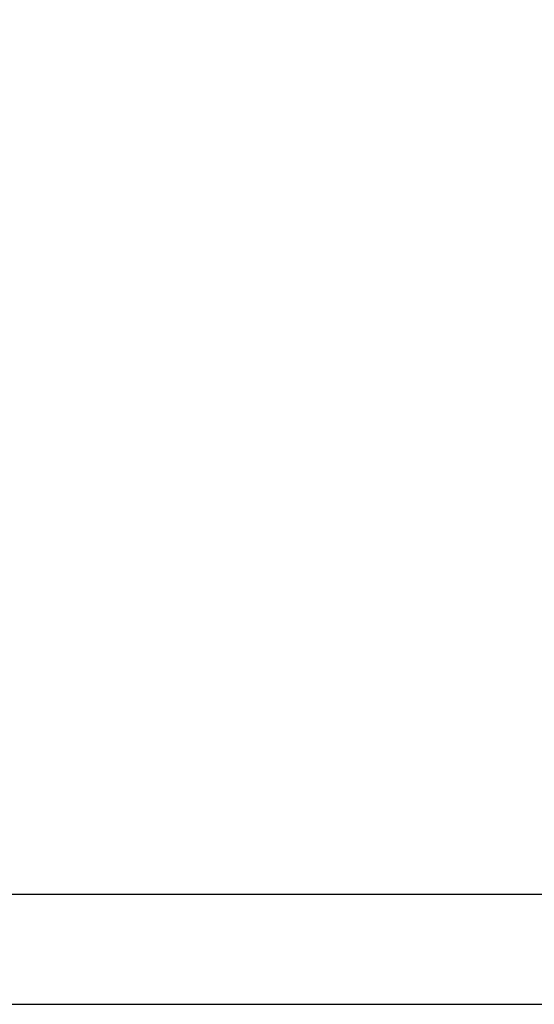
# Model space of a CAD drawing. Header units: millimetres. Extents: x 0 to 4378, y 0 to 2376.
# Tile 276 of 331: x 3550 to 3597, y 0 to 89. Entities that reach past the tile are written whole.
import ezdxf
from ezdxf.enums import TextEntityAlignment as Align

# ---------------------------------------------------------------- set-up
doc = ezdxf.new("R2010")
doc.units = ezdxf.units.MM
doc.header["$LTSCALE"] = 0.2
doc.layers.add('05_Section Line', color=3, linetype='Continuous')
doc.styles.add('Rainbow-2.5 Style', font='malgunsl.ttf')

# ---------------------------------------------------------------- blocks, each defined once
blk = doc.blocks.new('A$C04cd0c3c1123')
blk.add_lwpolyline([(0, 0), (420, 0), (420, 297), (0, 297)], close=True)
at = {"layer": '05_Section Line', "linetype": 'Continuous'}
blk.add_lwpolyline([(410, 10), (410, 287), (10, 287), (10, 10)], close=True, dxfattribs=at)
at = {"linetype": 'Continuous', "style": 'Rainbow-2.5 Style'}
for tag, p in [('PART_NAME', (371.5, 54.625)), ('DRAWING_NO', (364.5, 45.875)), ('REV', (401.25, 45.875)), ('제도', (383.75, 37.055)), ('DATE_1', (401.25, 37.055)), ('SCALE', (340, 34.5)), ('MATERIAL', (361, 34.5)), ('검도', (383.75, 30.055)), ('DATE_2', (401.25, 30.055)), ('승인', (383.75, 23.055)), ('DATE_3', (401.25, 23.055)), ('REFERENCE', (361, 20.5)), ('PAGE', (383.75, 16.125))]:
    blk.add_attdef(tag, text='', height=2.5, dxfattribs=at).set_placement(p, align=Align.MIDDLE_CENTER)

msp = doc.modelspace()

# ---------------------------------------------------------------- block references
msp.add_blockref('A$C04cd0c3c1123', (3364, 0))

doc.saveas('drawing.dxf')
